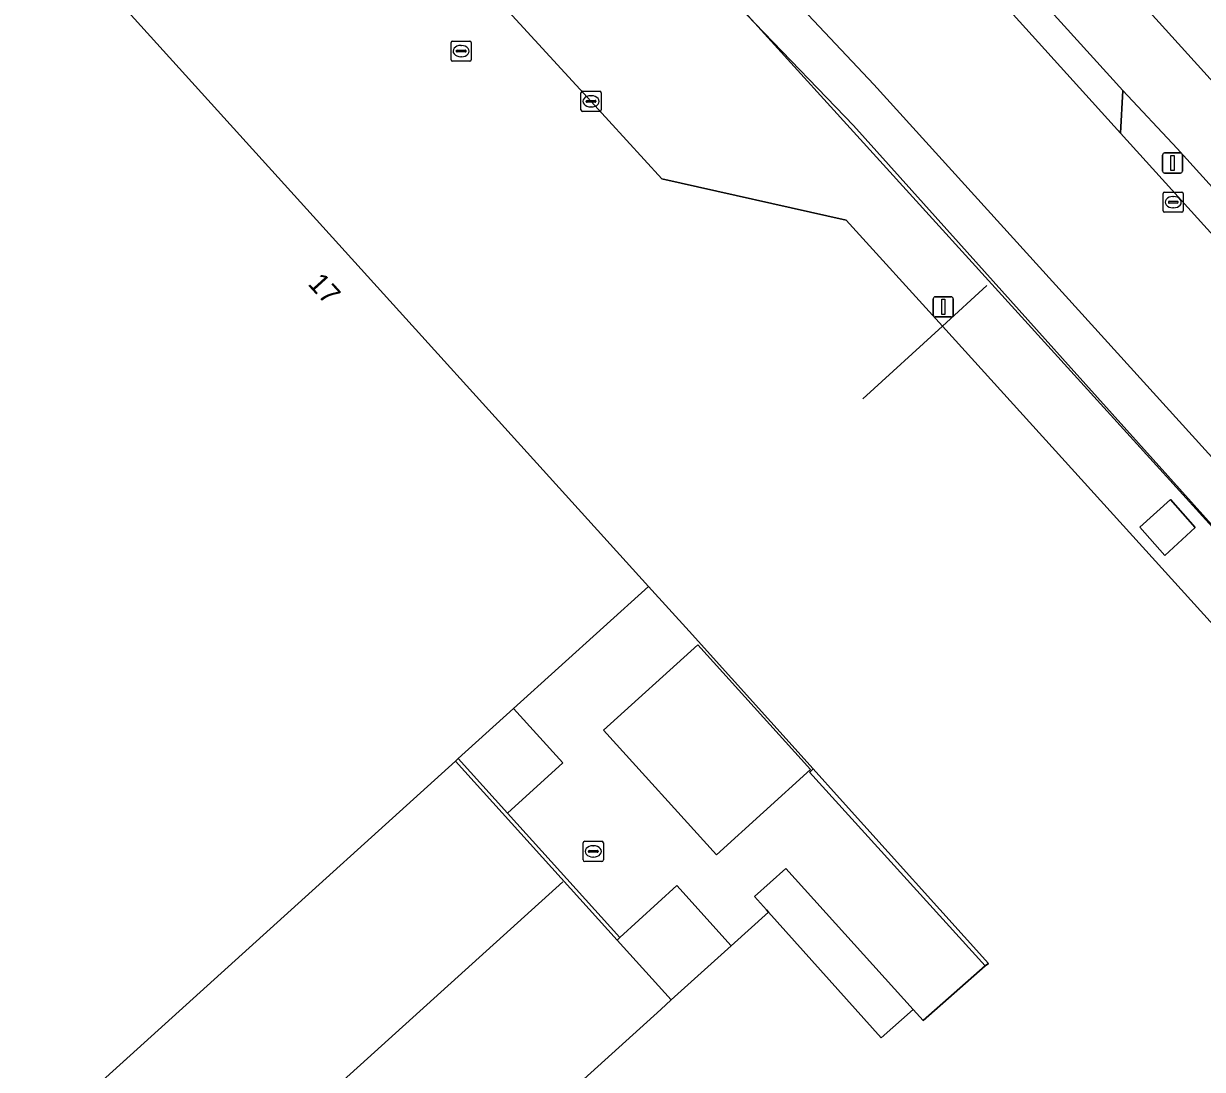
# Model space of a CAD drawing. Extents: x 156141 to 158132, y 385651 to 388333.
# Drawn here: x 156618.5 to 156677, y 387532.7 to 387584.6 of the extents above; entities that cross this region are included whole.
import ezdxf

# ---------------------------------------------------------------- set-up
doc = ezdxf.new("R2010")
doc.units = 0
for name, color, linetype in [('IMGEO_Berm_groen', 7, 'Continuous'), ('IMGEO_Fietspad_gesloten', 7, 'Continuous'), ('IMGEO_Groenvoorziening', 7, 'Continuous'), ('IMGEO_Hek', 7, 'Continuous'), ('IMGEO_Kolk', 7, 'Continuous'), ('IMGEO_Lichtmast', 7, 'Continuous'), ('IMGEO_Lijnafwatering', 7, 'Continuous'), ('IMGEO_Muur', 7, 'Continuous'), ('IMGEO_Pand', 7, 'Continuous'), ('IMGEO_Pand_nummerreeks', 7, 'Continuous'), ('IMGEO_Parkeervlak_gesloten', 7, 'Continuous'), ('IMGEO_Rijbaan_lokaal_gesloten', 7, 'Continuous'), ('IMGEO_Rijbaan_lokaal_open', 7, 'Continuous'), ('IMGEO_Rioolput', 7, 'Continuous'), ('IMGEO_Terreindeel_gesloten', 7, 'Continuous')]:
    doc.layers.add(name, color=color, linetype=linetype)

msp = doc.modelspace()

# ---------------------------------------------------------------- linework, layer by layer
at = {"layer": 'IMGEO_Berm_groen'}
msp.add_lwpolyline([(156619.894, 387618.693), (156621.328, 387618.297), (156622.076, 387617.962), (156623.109, 387617.268), (156623.862, 387616.763), (156654.792, 387584.595), (156659.669, 387579.524), (156664.874, 387573.724), (156670.466, 387567.492), (156676.557, 387560.705), (156683.035, 387553.487), (156683.223, 387556.751), (156679.046, 387561.32), (156660.668, 387581.568), (156627.604, 387616.653), (156622.677, 387622.734)], dxfattribs=at)
msp.add_lwpolyline([(156673.017, 387581.269), (156672.91, 387579.145), (156709.034, 387539.277), (156710.195, 387540.331), (156675.728, 387578.392)], close=True, dxfattribs=at)
at = {"layer": 'IMGEO_Fietspad_gesloten'}
msp.add_lwpolyline([(156788.894, 387458.71), (156781.004, 387467.422), (156751.5, 387500), (156673.243, 387586.408), (156661.859, 387598.978), (156661.694, 387599.163), (156657.588, 387603.771), (156653.428, 387608.928), (156636.612, 387631.386), (156633.874, 387629.22), (156653.249, 387603.495), (156654.677, 387601.565), (156656.514, 387599.474), (156673.017, 387581.269), (156675.728, 387578.392), (156710.195, 387540.331), (156712.111, 387538.216), (156746.718, 387500), (156776.128, 387467.523), (156788.556, 387453.799)], dxfattribs=at)
at = {"layer": 'IMGEO_Groenvoorziening'}
for points in [[(156683.105, 387553.409), (156683.035, 387553.487), (156676.557, 387560.705), (156670.466, 387567.492), (156664.874, 387573.724), (156659.669, 387579.524), (156654.792, 387584.595), (156623.862, 387616.763), (156623.109, 387617.268), (156622.076, 387617.962), (156621.328, 387618.297), (156619.894, 387618.693)], [(156620.65, 387609.049), (156621.494, 387608.144), (156634.17, 387594.33), (156646.644, 387580.729), (156650.158, 387576.878), (156659.292, 387574.843), (156664.072, 387569.578), (156678.969, 387553.169)]]:
    msp.add_lwpolyline(points, dxfattribs=at)
for points in [[(156678.365, 387594.783), (156675.388, 387592.091), (156673.43, 387590.319), (156673.243, 387586.408), (156751.5, 387500), (156781.004, 387467.422), (156784.947, 387470.942), (156787.929, 387473.603), (156782.941, 387479.122), (156752.805, 387512.437), (156707.811, 387562.233), (156709.488, 387563.912), (156724.535, 387562.997), (156691.163, 387600.15), (156688.888, 387601.354), (156686.466, 387600.496), (156679.166, 387593.896)], [(156675.387, 387560.984), (156676.621, 387559.59), (156675.111, 387558.213), (156673.862, 387559.615)], [(156642.797, 387550.619), (156640.046, 387548.132), (156642.493, 387545.427), (156645.244, 387547.916)], [(156655.443, 387540.52), (156661.039, 387534.278), (156662.629, 387535.687), (156656.301, 387542.681), (156654.754, 387541.289), (156655.345, 387540.629)], [(156648.078, 387539.254), (156647.937, 387539.125), (156650.609, 387536.166), (156653.589, 387538.85), (156650.891, 387541.837)]]:
    msp.add_lwpolyline(points, close=True, dxfattribs=at)
at = {"layer": 'IMGEO_Hek'}
for points in [[(156621.815, 387617.999), (156623.877, 387616.835), (156639.077, 387601.905), (156683.035, 387553.487)], [(156660.126, 387565.971), (156664.072, 387569.578), (156666.283, 387571.6)]]:
    msp.add_lwpolyline(points, dxfattribs=at)
at = {"layer": 'IMGEO_Kolk'}
for p, q in [((156646.143, 387580.303), (156646.143, 387581.155)), ((156646.218, 387581.229), (156647.07, 387581.229)), ((156647.144, 387581.155), (156647.144, 387580.303)), ((156646.402, 387580.723), (156646.402, 387580.735)), ((156646.84, 387580.686), (156646.442, 387580.686)), ((156646.445, 387580.772), (156646.843, 387580.772)), ((156646.654, 387580.449), (156646.629, 387580.449)), ((156646.631, 387581.009), (156646.656, 387581.009)), ((156646.886, 387580.735), (156646.886, 387580.723)), ((156647.07, 387580.229), (156646.218, 387580.229)), ((156675.024, 387575.302), (156675.024, 387576.154)), ((156675.099, 387576.228), (156675.951, 387576.228)), ((156675.326, 387575.771), (156675.724, 387575.771)), ((156675.512, 387576.008), (156675.537, 387576.008)), ((156676.025, 387576.154), (156676.025, 387575.302)), ((156675.951, 387575.228), (156675.099, 387575.228)), ((156675.283, 387575.722), (156675.283, 387575.734)), ((156675.721, 387575.685), (156675.323, 387575.685)), ((156675.535, 387575.448), (156675.51, 387575.448)), ((156675.767, 387575.734), (156675.767, 387575.722))]:
    msp.add_line(p, q, dxfattribs=at)
for points in [[(156646.143, 387580.303), (156646.143, 387581.155)], [(156646.218, 387581.229), (156647.07, 387581.229)], [(156647.144, 387581.155), (156647.144, 387580.303)], [(156647.07, 387580.229), (156646.218, 387580.229)], [(156675.024, 387575.302), (156675.024, 387576.154)], [(156675.099, 387576.228), (156675.951, 387576.228)], [(156676.025, 387576.154), (156676.025, 387575.302)], [(156675.951, 387575.228), (156675.099, 387575.228)]]:
    msp.add_lwpolyline(points, dxfattribs=at)
for centre, radius, start, end in [((156646.22, 387581.153), 0.0765, 91.55205, 178.44795), ((156646.22, 387581.153), 0.0765, 91.55205, 178.44795), ((156647.068, 387581.153), 0.0765, 1.55205, 88.44795), ((156647.068, 387581.153), 0.0765, 1.55205, 88.44795), ((156646.442, 387580.732), 0.0403, 85.87752, 175.75265), ((156646.439, 387580.722), 0.0366, 178.93798, 274.71019), ((156646.843, 387580.729), 0.043, 264.86636, 352.45326), ((156646.847, 387580.734), 0.0386, 1.73085, 96.63898), ((156646.22, 387580.305), 0.0765, 181.55205, 268.44795), ((156646.22, 387580.305), 0.0765, 181.55205, 268.44795), ((156647.068, 387580.305), 0.0765, 271.55205, 358.44795), ((156647.068, 387580.305), 0.0765, 271.55205, 358.44795), ((156675.101, 387576.152), 0.0765, 91.55205, 178.44795), ((156675.101, 387576.152), 0.0765, 91.55205, 178.44795), ((156675.323, 387575.731), 0.0403, 85.87752, 175.75265), ((156675.728, 387575.733), 0.0386, 1.73085, 96.63898), ((156675.949, 387576.152), 0.0765, 1.55205, 88.44795), ((156675.949, 387576.152), 0.0765, 1.55205, 88.44795), ((156675.101, 387575.304), 0.0765, 181.55205, 268.44795), ((156675.101, 387575.304), 0.0765, 181.55205, 268.44795), ((156675.32, 387575.721), 0.0366, 178.93798, 274.71019), ((156675.724, 387575.728), 0.043, 264.86636, 352.45326), ((156675.949, 387575.304), 0.0765, 271.55205, 358.44795), ((156675.949, 387575.304), 0.0765, 271.55205, 358.44795)]:
    msp.add_arc(centre, radius, start, end, dxfattribs=at)
for centre, major_axis, ratio, start_param, end_param in [((156646.63, 387580.729), (-0.387, 0.002), 0.722429, 4.712389, 7.853982), ((156646.655, 387580.729), (-0.39, 0.002), 0.717154, 1.570796, 4.712389), ((156675.511, 387575.728), (-0.387, 0.002), 0.722429, 4.712389, 7.853982), ((156675.536, 387575.728), (-0.39, 0.002), 0.717154, 1.570796, 4.712389)]:
    msp.add_ellipse(centre, major_axis=major_axis, ratio=ratio, start_param=start_param, end_param=end_param, dxfattribs=at)
at = {"layer": 'IMGEO_Lichtmast'}
for p, q in [((156675.094, 387578.168), (156675.884, 387578.168)), ((156675.884, 387578.168), (156675.094, 387578.168)), ((156674.994, 387577.268), (156674.994, 387578.068)), ((156674.994, 387578.068), (156674.994, 387577.268)), ((156675.984, 387578.068), (156675.984, 387577.268)), ((156675.984, 387577.268), (156675.984, 387578.068)), ((156675.884, 387577.168), (156675.094, 387577.168)), ((156675.094, 387577.168), (156675.884, 387577.168)), ((156663.617, 387570.137), (156663.617, 387570.937)), ((156663.617, 387570.937), (156663.617, 387570.137)), ((156663.717, 387571.037), (156664.507, 387571.037)), ((156664.507, 387571.037), (156663.717, 387571.037)), ((156664.607, 387570.937), (156664.607, 387570.137)), ((156664.607, 387570.137), (156664.607, 387570.937)), ((156664.507, 387570.037), (156663.717, 387570.037)), ((156663.717, 387570.037), (156664.507, 387570.037))]:
    msp.add_line(p, q, dxfattribs=at)
for points in [[(156675.414, 387578.043), (156675.564, 387578.043), (156675.564, 387577.293), (156675.414, 387577.293), (156675.414, 387578.043)], [(156664.037, 387570.912), (156664.187, 387570.912), (156664.187, 387570.162), (156664.037, 387570.162), (156664.037, 387570.912)]]:
    msp.add_lwpolyline(points, dxfattribs=at)
for centre, start, end in [((156675.094, 387578.068), 90, 180), ((156675.094, 387578.068), 90, 180), ((156675.884, 387578.068), 0, 90), ((156675.884, 387578.068), 360, 90), ((156675.094, 387577.268), 180, 270), ((156675.094, 387577.268), 180, 270), ((156675.884, 387577.268), 270, 0), ((156675.884, 387577.268), 270, 0), ((156663.717, 387570.937), 90, 180), ((156663.717, 387570.937), 90, 180), ((156664.507, 387570.937), 0, 90), ((156664.507, 387570.937), 360, 90), ((156663.717, 387570.137), 180, 270), ((156663.717, 387570.137), 180, 270), ((156664.507, 387570.137), 270, 0), ((156664.507, 387570.137), 270, 0)]:
    msp.add_arc(centre, 0.1, start, end, dxfattribs=at)
at = {"layer": 'IMGEO_Lijnafwatering'}
msp.add_lwpolyline([(156645.243, 387542.029), (156631.745, 387529.819)], dxfattribs=at)
at = {"layer": 'IMGEO_Muur'}
for points in [[(156642.493, 387545.427), (156640.046, 387548.132), (156639.913, 387548.012), (156647.937, 387539.125), (156648.078, 387539.254)], [(156657.666, 387547.619), (156657.496, 387547.466), (156657.482, 387547.453), (156666.19, 387537.848), (156666.358, 387537.978), (156658.965, 387546.178)]]:
    msp.add_lwpolyline(points, close=True, dxfattribs=at)
at = {"layer": 'IMGEO_Pand'}
msp.add_lwpolyline([(156607.107, 387518.351), (156639.913, 387548.012), (156640.046, 387548.132), (156642.797, 387550.619), (156649.493, 387556.673), (156611.15, 387599.011)], dxfattribs=at)
msp.add_lwpolyline([(156647.264, 387549.548), (156652.858, 387543.36), (156657.532, 387547.587), (156651.938, 387553.774)], close=True, dxfattribs=at)
at = {"layer": 'IMGEO_Parkeervlak_gesloten'}
msp.add_lwpolyline([(156650.609, 387536.166), (156647.937, 387539.125), (156639.913, 387548.012), (156607.107, 387518.351), (156575.863, 387490.071), (156558.86, 387474.707), (156564.256, 387468.767), (156568.588, 387463.998), (156568.696, 387464.046), (156568.894, 387463.806), (156568.614, 387463.599), (156558.683, 387474.547), (156555.594, 387471.756), (156564.471, 387461.957), (156564.852, 387460.121), (156565.111, 387460.159), (156565.353, 387459.008), (156603.891, 387493.905), (156650.106, 387535.692)], close=True, dxfattribs=at)
at = {"layer": 'IMGEO_Rijbaan_lokaal_gesloten'}
for points in [[(156788.413, 387451.522), (156774.162, 387467.307), (156773.831, 387467.673), (156730.58, 387515.468), (156710.944, 387537.167), (156709.034, 387539.277), (156672.91, 387579.145), (156654.437, 387599.58), (156653.22, 387600.956), (156652.968, 387600.758), (156652.324, 387601.511), (156643.266, 387613.813), (156635.328, 387624.409), (156631.221, 387629.55), (156629.055, 387632.324), (156625.923, 387629.738), (156628.073, 387627.087), (156631.37, 387622.538)], [(156629.721, 387621.374), (156626.097, 387625.523), (156623.938, 387628.238), (156620.467, 387625.496), (156622.677, 387622.734), (156627.604, 387616.653), (156660.668, 387581.568), (156679.046, 387561.32), (156683.223, 387556.751), (156707.065, 387530.376), (156722.22, 387513.639), (156729.612, 387505.458), (156730.302, 387504.709), (156738.019, 387496.204), (156747.382, 387485.781), (156752.334, 387480.269), (156787.478, 387441.603), (156796.344, 387431.818)], [(156678.969, 387553.169), (156664.072, 387569.578), (156659.292, 387574.843), (156650.158, 387576.878), (156646.644, 387580.729), (156634.17, 387594.33), (156621.494, 387608.144), (156620.65, 387609.049)], [(156611.15, 387599.011), (156649.493, 387556.673), (156651.506, 387554.45), (156657.666, 387547.619), (156658.965, 387546.178), (156666.358, 387537.978), (156666.19, 387537.848), (156663.113, 387535.14), (156662.629, 387535.687), (156661.039, 387534.278), (156655.443, 387540.52), (156653.589, 387538.85), (156650.609, 387536.166), (156650.106, 387535.692), (156603.891, 387493.905)]]:
    msp.add_lwpolyline(points, dxfattribs=at)
at = {"layer": 'IMGEO_Rijbaan_lokaal_open'}
for points in [[(156656.514, 387599.474), (156654.437, 387599.58), (156672.91, 387579.145), (156673.017, 387581.269)], [(156657.482, 387547.453), (156657.496, 387547.466), (156657.666, 387547.619), (156651.506, 387554.45), (156649.493, 387556.673), (156642.797, 387550.619), (156645.244, 387547.916), (156642.493, 387545.427), (156648.078, 387539.254), (156650.891, 387541.837), (156653.589, 387538.85), (156655.443, 387540.52), (156655.345, 387540.629), (156654.754, 387541.289), (156656.301, 387542.681), (156662.629, 387535.687), (156663.113, 387535.14), (156666.19, 387537.848)], [(156647.264, 387549.548), (156651.938, 387553.774), (156657.532, 387547.587), (156652.858, 387543.36)]]:
    msp.add_lwpolyline(points, close=True, dxfattribs=at)
at = {"layer": 'IMGEO_Rioolput'}
for p, q in [((156639.697, 387582.794), (156639.697, 387583.646)), ((156639.772, 387583.72), (156640.624, 387583.72)), ((156640.185, 387583.5), (156640.21, 387583.5)), ((156640.698, 387583.646), (156640.698, 387582.794)), ((156639.956, 387583.214), (156639.956, 387583.226)), ((156640.394, 387583.177), (156639.996, 387583.177)), ((156639.999, 387583.263), (156640.397, 387583.263)), ((156640.208, 387582.94), (156640.183, 387582.94)), ((156640.44, 387583.226), (156640.44, 387583.214)), ((156640.624, 387582.72), (156639.772, 387582.72)), ((156646.251, 387543.106), (156646.251, 387543.958)), ((156646.326, 387544.032), (156647.178, 387544.032)), ((156646.739, 387543.812), (156646.764, 387543.812)), ((156647.252, 387543.958), (156647.252, 387543.106)), ((156647.178, 387543.032), (156646.326, 387543.032)), ((156646.51, 387543.526), (156646.51, 387543.538)), ((156646.948, 387543.489), (156646.55, 387543.489)), ((156646.553, 387543.575), (156646.951, 387543.575)), ((156646.762, 387543.252), (156646.737, 387543.252)), ((156646.994, 387543.538), (156646.994, 387543.526))]:
    msp.add_line(p, q, dxfattribs=at)
for points in [[(156639.697, 387582.794), (156639.697, 387583.646)], [(156639.772, 387583.72), (156640.624, 387583.72)], [(156640.698, 387583.646), (156640.698, 387582.794)], [(156640.624, 387582.72), (156639.772, 387582.72)], [(156646.251, 387543.106), (156646.251, 387543.958)], [(156646.326, 387544.032), (156647.178, 387544.032)], [(156647.252, 387543.958), (156647.252, 387543.106)], [(156647.178, 387543.032), (156646.326, 387543.032)]]:
    msp.add_lwpolyline(points, dxfattribs=at)
for centre, radius, start, end in [((156639.774, 387583.644), 0.0765, 91.55205, 178.44795), ((156639.774, 387583.644), 0.0765, 91.55205, 178.44795), ((156640.622, 387583.644), 0.0765, 1.55205, 88.44795), ((156640.622, 387583.644), 0.0765, 1.55205, 88.44795), ((156639.774, 387582.796), 0.0765, 181.55205, 268.44795), ((156639.774, 387582.796), 0.0765, 181.55205, 268.44795), ((156639.996, 387583.223), 0.0403, 85.87752, 175.75265), ((156639.993, 387583.213), 0.0366, 178.93798, 274.71019), ((156640.397, 387583.22), 0.043, 264.86636, 352.45326), ((156640.401, 387583.225), 0.0386, 1.73085, 96.63898), ((156640.622, 387582.796), 0.0765, 271.55205, 358.44795), ((156640.622, 387582.796), 0.0765, 271.55205, 358.44795), ((156646.328, 387543.956), 0.0765, 91.55205, 178.44795), ((156646.328, 387543.956), 0.0765, 91.55205, 178.44795), ((156647.176, 387543.956), 0.0765, 1.55205, 88.44795), ((156647.176, 387543.956), 0.0765, 1.55205, 88.44795), ((156646.328, 387543.108), 0.0765, 181.55205, 268.44795), ((156646.328, 387543.108), 0.0765, 181.55205, 268.44795), ((156646.55, 387543.535), 0.0403, 85.87752, 175.75265), ((156646.547, 387543.525), 0.0366, 178.93798, 274.71019), ((156646.951, 387543.532), 0.043, 264.86636, 352.45326), ((156646.955, 387543.537), 0.0386, 1.73085, 96.63898), ((156647.176, 387543.108), 0.0765, 271.55205, 358.44795), ((156647.176, 387543.108), 0.0765, 271.55205, 358.44795)]:
    msp.add_arc(centre, radius, start, end, dxfattribs=at)
for centre, major_axis, ratio, start_param, end_param in [((156640.184, 387583.22), (-0.387, 0.002), 0.722429, 4.712389, 7.853982), ((156640.209, 387583.22), (-0.39, 0.002), 0.717154, 1.570796, 4.712389), ((156646.738, 387543.532), (-0.387, 0.002), 0.722429, 4.712389, 7.853982), ((156646.763, 387543.532), (-0.39, 0.002), 0.717154, 1.570796, 4.712389)]:
    msp.add_ellipse(centre, major_axis=major_axis, ratio=ratio, start_param=start_param, end_param=end_param, dxfattribs=at)
at = {"layer": 'IMGEO_Terreindeel_gesloten'}
msp.add_lwpolyline([(156675.111, 387558.213), (156676.621, 387559.59), (156675.387, 387560.984), (156673.862, 387559.615)], close=True, dxfattribs=at)

# ---------------------------------------------------------------- texts
at = {"layer": 'IMGEO_Pand_nummerreeks'}
msp.add_text('17', height=1, rotation=312.16375, dxfattribs=at).set_placement((156632.553, 387571.654))

doc.saveas('drawing.dxf')
